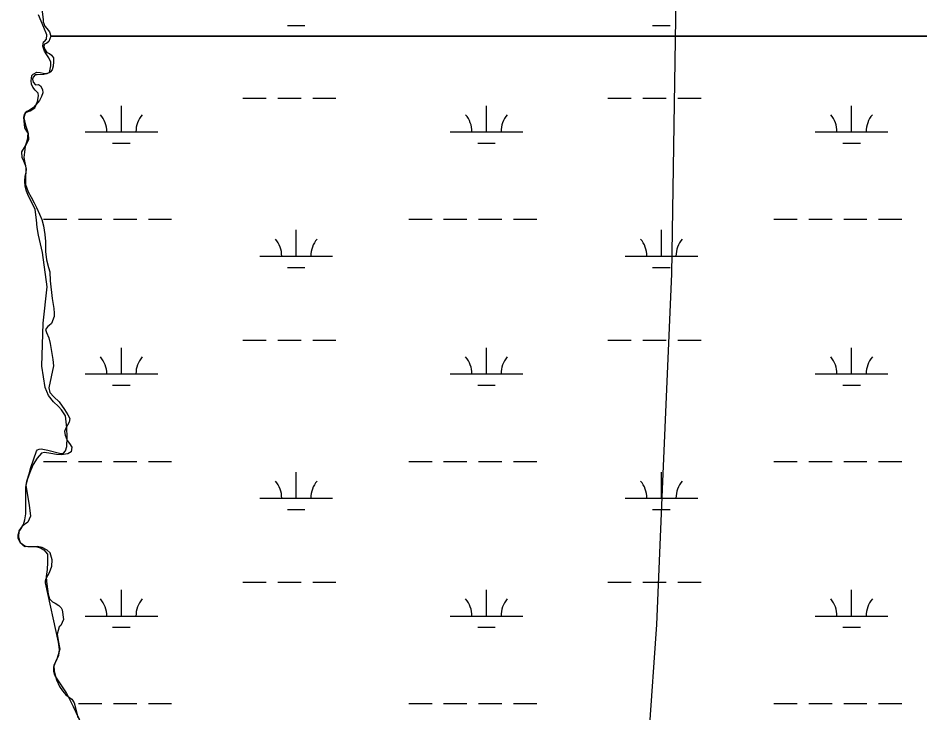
# Model space of a CAD drawing. Extents: x 3161564 to 3199464, y 849354 to 874788.
# Drawn here: x 3177014 to 3178253, y 864690 to 865645 of the extents above; entities that cross this region are included whole.
import ezdxf

# ---------------------------------------------------------------- set-up
doc = ezdxf.new("R2010")
doc.units = 0
for name, color, linetype in [('V-SITE-VEGE', 7, 'Continuous'), ('V-TOPO-BNDY', 7, 'Continuous'), ('V-TOPO-SHOR', 7, 'Continuous'), ('V-WETL-SWMP', 7, 'Continuous')]:
    doc.layers.add(name, color=color, linetype=linetype)

msp = doc.modelspace()

# ---------------------------------------------------------------- linework, layer by layer
at = {"layer": 'V-SITE-VEGE'}
for p, q in [((3177058.4, 865620.5), (3177056.1, 865613.2)), ((3182198.2, 865620.5), (3177058.4, 865620.5)), ((3177050.1, 865609.4), (3177048.9, 865606.6)), ((3177048.9, 865606.6), (3177049.7, 865603.1)), ((3177052.9, 865610.9), (3177050.1, 865609.4)), ((3177056.1, 865613.2), (3177052.9, 865610.9)), ((3177049.7, 865603.1), (3177052.9, 865598)), ((3177052.9, 865598), (3177056.7, 865596.7)), ((3177056.7, 865596.7), (3177059.5, 865594.4)), ((3177059.5, 865594.4), (3177062.1, 865590.8)), ((3177061.9, 865579.1), (3177060.4, 865574.1)), ((3177062.5, 865585), (3177061.9, 865579.1)), ((3177062.1, 865590.8), (3177062.5, 865585)), ((3177037, 865567.2), (3177034.5, 865564.3)), ((3177039.8, 865567.4), (3177037, 865567.2)), ((3177048.9, 865567.6), (3177039.8, 865567.4)), ((3177053.3, 865568.7), (3177048.9, 865567.6)), ((3177057.9, 865571.1), (3177053.3, 865568.7)), ((3177060.4, 865574.1), (3177057.9, 865571.1)), ((3177034.5, 865564.3), (3177033.4, 865561.2)), ((3177033.4, 865561.2), (3177034.2, 865557.3)), ((3177034.2, 865557.3), (3177037.4, 865553.7)), ((3177037.4, 865553.7), (3177041.7, 865553.9)), ((3177041.7, 865553.9), (3177044.3, 865552.1)), ((3177044.3, 865552.1), (3177047.2, 865547.3)), ((3177047.5, 865542.4), (3177045.6, 865537.5)), ((3177047.2, 865547.3), (3177047.5, 865542.4)), ((3177043.1, 865532.3), (3177035, 865522.4)), ((3177045.6, 865537.5), (3177043.1, 865532.3)), ((3177029.3, 865518.8), (3177025.8, 865516.9)), ((3177035, 865522.4), (3177029.3, 865518.8)), ((3177023.3, 865515.2), (3177021.7, 865508.1)), ((3177021.7, 865508.1), (3177023.6, 865498.4)), ((3177025.8, 865516.9), (3177023.3, 865515.2)), ((3177023.6, 865498.4), (3177025.9, 865491.1)), ((3177026.5, 865480.9), (3177025.4, 865474.9)), ((3177025.9, 865491.1), (3177027, 865488.4)), ((3177027, 865488.4), (3177026.5, 865480.9)), ((3177023.5, 865469.5), (3177022.3, 865460.9)), ((3177025.4, 865474.9), (3177023.5, 865469.5)), ((3177022.3, 865460.9), (3177021.7, 865453.6)), ((3177021.7, 865453.6), (3177022.2, 865448.8)), ((3177022.2, 865448.8), (3177023.7, 865442.4)), ((3177024.2, 865433.2), (3177023.6, 865428.8)), ((3177023.7, 865442.4), (3177024.2, 865438.8)), ((3177024.2, 865438.8), (3177024.2, 865433.2)), ((3177023.6, 865428.8), (3177023.8, 865425.4)), ((3177024, 865418.7), (3177023.7, 865416.5)), ((3177023.8, 865425.4), (3177024, 865418.7)), ((3177023.7, 865416.5), (3177025, 865412.9)), ((3177025, 865412.9), (3177027.6, 865406.4)), ((3177027.6, 865406.4), (3177031.4, 865399.2)), ((3177031.4, 865399.2), (3177035.9, 865391.4)), ((3177035.9, 865391.4), (3177039, 865385.1)), ((3177039, 865385.1), (3177043.2, 865376)), ((3177043.2, 865376), (3177046.1, 865368.7)), ((3177046.1, 865368.7), (3177048.5, 865360)), ((3177048.5, 865360), (3177050.4, 865348.1)), ((3177050.4, 865348.1), (3177051.3, 865338.5)), ((3177051.3, 865338.5), (3177051.5, 865328.3)), ((3177051.5, 865328.3), (3177051.4, 865324.2)), ((3177051.4, 865324.2), (3177052.2, 865317.2)), ((3177052.2, 865317.2), (3177052.8, 865313.2)), ((3177052.8, 865313.2), (3177055.2, 865302.4)), ((3177055.2, 865302.4), (3177057.1, 865296.8)), ((3177057.1, 865296.8), (3177057.7, 865284.3)), ((3177057.7, 865284.3), (3177060.5, 865259.8)), ((3177060.5, 865259.8), (3177062.7, 865246.2)), ((3177062.7, 865246.2), (3177063.4, 865240)), ((3177063.3, 865235.1), (3177059.7, 865225.5)), ((3177063.4, 865240), (3177063.3, 865235.1)), ((3177054.6, 865221.4), (3177051.4, 865217.3)), ((3177056.2, 865222.9), (3177054.6, 865221.4)), ((3177059.7, 865225.5), (3177056.2, 865222.9)), ((3177051.4, 865217.3), (3177052.8, 865213.1)), ((3177052.8, 865213.1), (3177055.7, 865205.8)), ((3177055.7, 865205.8), (3177057.7, 865197.9)), ((3177057.7, 865197.9), (3177061.4, 865176.3)), ((3177061.4, 865176.3), (3177062.1, 865167.3)), ((3177062.1, 865167.3), (3177056.1, 865137.2)), ((3177056.1, 865137.2), (3177057.4, 865130.7)), ((3177057.4, 865130.7), (3177062.7, 865124.7)), ((3177062.7, 865124.7), (3177069.9, 865117.9)), ((3177069.9, 865117.9), (3177077.3, 865107.2)), ((3177077.3, 865107.2), (3177081.8, 865100.2)), ((3177081.8, 865100.2), (3177084.8, 865095)), ((3177083.7, 865090.2), (3177078.8, 865080.9)), ((3177084.8, 865095), (3177083.7, 865090.2)), ((3177078.8, 865080.9), (3177077.3, 865077.3)), ((3177077.3, 865077.3), (3177078.2, 865072.3)), ((3177078.2, 865072.3), (3177081.2, 865064.8)), ((3177081.2, 865064.8), (3177084.2, 865060.7)), ((3177084.2, 865060.7), (3177087.3, 865055.8)), ((3177045.7, 865047.2), (3177039.9, 865040.6)), ((3177050, 865048.3), (3177045.7, 865047.2)), ((3177058.8, 865047), (3177050, 865048.3)), ((3177066.3, 865045.6), (3177058.8, 865047)), ((3177082.2, 865046.5), (3177072.9, 865044.9)), ((3177086.5, 865049.1), (3177082.2, 865046.5)), ((3177087.3, 865055.8), (3177086.5, 865049.1)), ((3177039.9, 865040.6), (3177034.5, 865031.7)), ((3177072.9, 865044.9), (3177066.3, 865045.6)), ((3177034.5, 865031.7), (3177029.8, 865020.7)), ((3177026, 865010.5), (3177024.2, 865002.7)), ((3177029.8, 865020.7), (3177026, 865010.5)), ((3177024.2, 865002.7), (3177028.9, 864976.1)), ((3177028.9, 864976.1), (3177030.5, 864960.7)), ((3177030.5, 864960.7), (3177026.8, 864952.6)), ((3177019.2, 864947.1), (3177014.5, 864940.7)), ((3177026.8, 864952.6), (3177019.2, 864947.1)), ((3177014.5, 864940.7), (3177014.1, 864931.9)), ((3177014.1, 864931.9), (3177016.6, 864924.5)), ((3177016.6, 864924.5), (3177022.9, 864919.8)), ((3177022.9, 864919.8), (3177026.8, 864919.2)), ((3177026.8, 864919.2), (3177037.4, 864919.2)), ((3177037.4, 864919.2), (3177044.4, 864917.2)), ((3177044.4, 864917.2), (3177049, 864914.7)), ((3177049, 864914.7), (3177053.9, 864908.5)), ((3177054.2, 864897.2), (3177053.4, 864887.4)), ((3177053.9, 864908.5), (3177054.2, 864897.2)), ((3177053.4, 864887.4), (3177052.1, 864877.8)), ((3177052.1, 864877.8), (3177052.5, 864871)), ((3177052.5, 864871), (3177054.9, 864853.6)), ((3177054.9, 864853.6), (3177057, 864847.3)), ((3177057, 864847.3), (3177060.7, 864843.2)), ((3177060.7, 864843.2), (3177064.8, 864841.4)), ((3177064.8, 864841.4), (3177069.6, 864838.2)), ((3177069.6, 864838.2), (3177072.7, 864834.9)), ((3177072.7, 864834.9), (3177074.3, 864832)), ((3177074.3, 864832), (3177076, 864818.7)), ((3177076, 864818.7), (3177072.4, 864810.3)), ((3177070, 864808.7), (3177067.5, 864798.7)), ((3177067.5, 864798.7), (3177068.7, 864790)), ((3177072.4, 864810.3), (3177070, 864808.7)), ((3177068.7, 864790), (3177070.9, 864777.9)), ((3177070.9, 864777.9), (3177067.1, 864764.2)), ((3177067.1, 864764.2), (3177062.8, 864755.7)), ((3177062.8, 864755.7), (3177063.2, 864747.9)), ((3177063.2, 864747.9), (3177066.4, 864735.9)), ((3177066.4, 864735.9), (3177070.4, 864726.7)), ((3177070.4, 864726.7), (3177074.5, 864720.9)), ((3177074.5, 864720.9), (3177079.2, 864715.3)), ((3177079.2, 864715.3), (3177087.6, 864709.2)), ((3177087.6, 864709.2), (3177090.6, 864704.4)), ((3177090.6, 864704.4), (3177094.1, 864691.9)), ((3177094.1, 864691.9), (3177095.6, 864683.6))]:
    msp.add_line(p, q, dxfattribs=at)
msp.add_lwpolyline([(3177061.5, 865712.5), (3177060.9, 865706.4), (3177058.8, 865698.2), (3177057.3, 865694.7), (3177056.5, 865691.2), (3177057.6, 865683.1), (3177057.2, 865679.1), (3177054.1, 865671), (3177048.7, 865660.4), (3177047.4, 865657.2), (3177046.8, 865653.8), (3177047.9, 865643.3), (3177047.9, 865640.3), (3177050.6, 865634.4), (3177053.1, 865630.9), (3177056.6, 865626.5), (3177058.4, 865620.5), (3177058.4, 865620.5), (3182198.2, 865620.5)], dxfattribs=at)
at = {"layer": 'V-TOPO-BNDY'}
for p, q in [((3177912.4, 865293.9), (3177918.3, 865674.2)), ((3177899.9, 865008.5), (3177912.4, 865293.9)), ((3177891.7, 864811.7), (3177899.9, 865008.5)), ((3177876.8, 864602.9), (3177891.7, 864811.7))]:
    msp.add_line(p, q, dxfattribs=at)
at = {"layer": 'V-TOPO-SHOR'}
for points in [[(3177051.5, 864871.8), (3177052, 864874.9), (3177056.6, 864883.5), (3177060.1, 864892.1), (3177060.6, 864900.9), (3177057.6, 864910.4), (3177053.7, 864914.1), (3177046.5, 864917.5), (3177040, 864919.1), (3177023.5, 864918.8), (3177021, 864920.1), (3177016.6, 864924.7), (3177013.9, 864929.9), (3177013.5, 864934.9), (3177014.9, 864939.9), (3177017.8, 864943.8), (3177021, 864949.1), (3177023, 864955.7), (3177024.3, 864963.8), (3177024.1, 864980.1), (3177024.1, 864992), (3177024.4, 865000.2), (3177025.6, 865008.9), (3177028.7, 865018.8), (3177031.2, 865027.5), (3177039, 865050.2), (3177040.5, 865051.8), (3177042.4, 865052.8), (3177045.4, 865053.1), (3177050.1, 865052.5), (3177054.7, 865051.5), (3177072.2, 865046.9), (3177076.1, 865047.3), (3177078.9, 865050.4), (3177080.7, 865056.4), (3177081, 865069.5), (3177080.7, 865082), (3177079, 865098.7), (3177073.5, 865107.1), (3177069.2, 865111.4), (3177062.4, 865117.9), (3177055.4, 865126.7), (3177051, 865137.7), (3177046.3, 865167), (3177048.1, 865226), (3177053.4, 865276), (3177047.2, 865323.1), (3177041.8, 865347.2), (3177039.8, 865357.4), (3177038.9, 865368), (3177037.1, 865382.4), (3177026.9, 865403), (3177025.3, 865407.6), (3177023.3, 865414.3), (3177022.9, 865421), (3177023.5, 865428.1), (3177024.5, 865433.5), (3177025, 865437.5), (3177024.1, 865442), (3177021.6, 865448.6), (3177019.4, 865453.7), (3177018.6, 865461.5), (3177023.7, 865469.6), (3177028.6, 865478.7), (3177028.1, 865486.5), (3177025.6, 865490.1), (3177023.1, 865494.5), (3177021.8, 865504.1), (3177021.4, 865509), (3177022.2, 865512.9), (3177025, 865516.1), (3177030.2, 865517.7), (3177036.5, 865522.2), (3177040.1, 865530.8), (3177041.9, 865538.4), (3177041.2, 865542.3), (3177037.3, 865546.5), (3177033.9, 865550.6), (3177032.2, 865554.7), (3177031.6, 865559), (3177032.3, 865566.5), (3177034.5, 865568.3), (3177039.3, 865570.8), (3177044.1, 865570.5), (3177047.9, 865569.6), (3177052, 865569.4), (3177056.7, 865570.7), (3177057.3, 865573), (3177058.4, 865579.7), (3177058.8, 865584.8), (3177056.1, 865590.5), (3177053.2, 865594.8), (3177049.9, 865600.1), (3177047.8, 865606.7), (3177048.5, 865612.7), (3177049.9, 865613.1), (3177052.8, 865616.3), (3177053.3, 865622.2), (3177048.8, 865632.4), (3177041.8, 865649.7)], [(3177118.3, 864638.8), (3177090, 864698.7), (3177080.3, 864717.9), (3177066.3, 864738.7), (3177064.2, 864742.3), (3177062.9, 864747.3), (3177062.9, 864753.9), (3177066.1, 864762.5), (3177069.5, 864769.1), (3177070.4, 864777.7), (3177069, 864787.6), (3177051.5, 864869.2), (3177051.5, 864871.8)]]:
    msp.add_lwpolyline(points, dxfattribs=at)
at = {"layer": 'V-WETL-SWMP'}
for p, q in [((3177048.8, 865632.4), (3177041.8, 865649.7)), ((3177053.3, 865622.2), (3177048.8, 865632.4)), ((3177384, 865635.3), (3177408, 865635.3)), ((3177885.9, 865635.3), (3177909.9, 865635.3)), ((3177049.9, 865613.1), (3177052.8, 865616.3)), ((3177052.8, 865616.3), (3177053.3, 865622.2)), ((3177047.8, 865606.7), (3177048.6, 865612.7)), ((3177049.9, 865600.1), (3177047.8, 865606.7)), ((3177048.6, 865612.7), (3177049.9, 865613.1)), ((3177053.2, 865594.8), (3177049.9, 865600.1)), ((3177056.1, 865590.5), (3177053.2, 865594.8)), ((3177058.8, 865584.8), (3177056.1, 865590.5)), ((3177057.3, 865573), (3177058.4, 865579.7)), ((3177058.4, 865579.7), (3177058.8, 865584.8)), ((3177032.3, 865566.5), (3177034.5, 865568.3)), ((3177034.5, 865568.3), (3177039.3, 865570.8)), ((3177039.3, 865570.8), (3177044.1, 865570.5)), ((3177044.1, 865570.5), (3177047.9, 865569.6)), ((3177047.9, 865569.6), (3177052, 865569.4)), ((3177052, 865569.4), (3177056.7, 865570.7)), ((3177056.7, 865570.7), (3177057.3, 865573)), ((3177031.6, 865559), (3177032.3, 865566.5)), ((3177032.2, 865554.7), (3177031.6, 865559)), ((3177033.9, 865550.6), (3177032.2, 865554.7)), ((3177037.3, 865546.5), (3177033.9, 865550.6)), ((3177041.2, 865542.3), (3177037.3, 865546.5)), ((3177041.9, 865538.4), (3177041.2, 865542.3)), ((3177036.5, 865522.2), (3177040.1, 865530.8)), ((3177040.1, 865530.8), (3177041.9, 865538.4)), ((3177322.6, 865535.3), (3177354.6, 865535.3)), ((3177370.6, 865535.3), (3177402.6, 865535.3)), ((3177418.6, 865535.3), (3177450.6, 865535.3)), ((3177824.5, 865535.3), (3177856.5, 865535.3)), ((3177872.5, 865535.3), (3177904.5, 865535.3)), ((3177920.5, 865535.3), (3177952.5, 865535.3)), ((3177025, 865516.1), (3177030.2, 865517.7)), ((3177030.2, 865517.7), (3177036.5, 865522.2)), ((3177155.6, 865488.9), (3177155.6, 865524.9)), ((3177657.5, 865488.9), (3177657.5, 865524.9)), ((3178159.4, 865488.9), (3178159.4, 865524.9)), ((3177021.4, 865509), (3177022.2, 865512.9)), ((3177021.8, 865504.1), (3177021.4, 865509)), ((3177022.2, 865512.9), (3177025, 865516.1)), ((3177023.1, 865494.5), (3177021.8, 865504.1)), ((3177025.6, 865490.1), (3177023.1, 865494.5)), ((3177028.1, 865486.5), (3177025.6, 865490.1)), ((3177028.6, 865478.7), (3177028.1, 865486.5)), ((3177105.6, 865488.9), (3177205.6, 865488.9)), ((3177607.5, 865488.9), (3177707.5, 865488.9)), ((3178109.4, 865488.9), (3178209.4, 865488.9)), ((3177018.6, 865461.5), (3177023.7, 865469.6)), ((3177023.7, 865469.6), (3177028.6, 865478.7)), ((3177143.6, 865473.5), (3177167.6, 865473.5)), ((3177645.5, 865473.5), (3177669.5, 865473.5)), ((3178147.4, 865473.5), (3178171.4, 865473.5)), ((3177019.4, 865453.7), (3177018.6, 865461.5)), ((3177021.6, 865448.6), (3177019.4, 865453.7)), ((3177024.1, 865442), (3177021.6, 865448.6)), ((3177023.5, 865428.1), (3177024.5, 865433.5)), ((3177025, 865437.5), (3177024.1, 865442)), ((3177024.5, 865433.5), (3177025, 865437.5)), ((3177022.9, 865421), (3177023.5, 865428.1)), ((3177023.3, 865414.3), (3177022.9, 865421)), ((3177025.3, 865407.6), (3177023.3, 865414.3)), ((3177026.9, 865403), (3177025.3, 865407.6)), ((3177037.1, 865382.4), (3177026.9, 865403)), ((3177038.9, 865368), (3177037.1, 865382.4)), ((3177048.7, 865368.8), (3177080.7, 865368.8)), ((3177096.7, 865368.8), (3177128.7, 865368.8)), ((3177144.7, 865368.8), (3177176.7, 865368.8)), ((3177192.7, 865368.8), (3177224.7, 865368.8)), ((3177550.6, 865368.8), (3177582.6, 865368.8)), ((3177598.6, 865368.8), (3177630.6, 865368.8)), ((3177646.6, 865368.8), (3177678.6, 865368.8)), ((3177694.6, 865368.8), (3177726.6, 865368.8)), ((3178052.5, 865368.8), (3178084.5, 865368.8)), ((3178100.5, 865368.8), (3178132.5, 865368.8)), ((3178148.5, 865368.8), (3178180.5, 865368.8)), ((3178196.5, 865368.8), (3178228.5, 865368.8)), ((3177039.8, 865357.4), (3177038.9, 865368)), ((3177041.8, 865347.2), (3177039.8, 865357.4)), ((3177047.2, 865323.1), (3177041.8, 865347.2)), ((3177396, 865318.1), (3177396, 865354.1)), ((3177897.9, 865318.1), (3177897.9, 865354.1)), ((3177053.4, 865276), (3177047.2, 865323.1)), ((3177346, 865318.1), (3177446, 865318.1)), ((3177847.9, 865318.1), (3177947.9, 865318.1)), ((3177384, 865302.6), (3177408, 865302.6)), ((3177885.9, 865302.6), (3177909.9, 865302.6)), ((3177048.1, 865226), (3177053.4, 865276)), ((3177046.3, 865167), (3177048.1, 865226)), ((3177322.6, 865202.6), (3177354.6, 865202.6)), ((3177370.6, 865202.6), (3177402.6, 865202.6)), ((3177418.6, 865202.6), (3177450.6, 865202.6)), ((3177824.5, 865202.6), (3177856.5, 865202.6)), ((3177872.5, 865202.6), (3177904.5, 865202.6)), ((3177920.5, 865202.6), (3177952.5, 865202.6)), ((3177155.6, 865156.2), (3177155.6, 865192.2)), ((3177657.5, 865156.2), (3177657.5, 865192.2)), ((3178159.4, 865156.2), (3178159.4, 865192.2)), ((3177051, 865137.7), (3177046.3, 865167)), ((3177105.6, 865156.2), (3177205.6, 865156.2)), ((3177607.5, 865156.2), (3177707.5, 865156.2)), ((3178109.4, 865156.2), (3178209.4, 865156.2)), ((3177055.4, 865126.7), (3177051, 865137.7)), ((3177143.6, 865140.8), (3177167.6, 865140.8)), ((3177645.5, 865140.8), (3177669.5, 865140.8)), ((3178147.4, 865140.8), (3178171.4, 865140.8)), ((3177062.4, 865117.9), (3177055.4, 865126.7)), ((3177069.2, 865111.4), (3177062.4, 865117.9)), ((3177073.5, 865107.1), (3177069.2, 865111.4)), ((3177079, 865098.7), (3177073.5, 865107.1)), ((3177080.7, 865082), (3177079, 865098.7)), ((3177081, 865069.5), (3177080.7, 865082)), ((3177080.7, 865056.4), (3177081, 865069.5)), ((3177031.2, 865027.5), (3177039, 865050.2)), ((3177039, 865050.2), (3177040.5, 865051.8)), ((3177040.5, 865051.8), (3177042.4, 865052.8)), ((3177042.4, 865052.8), (3177045.4, 865053.1)), ((3177045.4, 865053.1), (3177050.1, 865052.5)), ((3177050.1, 865052.5), (3177054.7, 865051.5)), ((3177054.7, 865051.5), (3177072.2, 865046.9)), ((3177072.2, 865046.9), (3177076.1, 865047.3)), ((3177076.1, 865047.3), (3177078.9, 865050.4)), ((3177078.9, 865050.4), (3177080.7, 865056.4)), ((3177048.7, 865036.1), (3177080.7, 865036.1)), ((3177096.7, 865036.1), (3177128.7, 865036.1)), ((3177144.7, 865036.1), (3177176.7, 865036.1)), ((3177192.7, 865036.1), (3177224.7, 865036.1)), ((3177550.6, 865036.1), (3177582.6, 865036.1)), ((3177598.6, 865036.1), (3177630.6, 865036.1)), ((3177646.6, 865036.1), (3177678.6, 865036.1)), ((3177694.6, 865036.1), (3177726.6, 865036.1)), ((3178052.5, 865036.1), (3178084.5, 865036.1)), ((3178100.5, 865036.1), (3178132.5, 865036.1)), ((3178148.5, 865036.1), (3178180.5, 865036.1)), ((3178196.5, 865036.1), (3178228.5, 865036.1)), ((3177028.7, 865018.8), (3177031.2, 865027.5)), ((3177396, 864985.4), (3177396, 865021.4)), ((3177897.9, 864985.4), (3177897.9, 865021.4)), ((3177024.4, 865000.2), (3177025.6, 865008.9)), ((3177025.6, 865008.9), (3177028.7, 865018.8)), ((3177024.1, 864992), (3177024.4, 865000.2)), ((3177024.1, 864980.1), (3177024.1, 864992)), ((3177346, 864985.4), (3177446, 864985.4)), ((3177847.9, 864985.4), (3177947.9, 864985.4)), ((3177024.3, 864963.8), (3177024.1, 864980.1)), ((3177023, 864955.7), (3177024.3, 864963.8)), ((3177384, 864970), (3177408, 864970)), ((3177885.9, 864970), (3177909.9, 864970)), ((3177017.8, 864943.8), (3177021, 864949.1)), ((3177021, 864949.1), (3177023, 864955.7)), ((3177013.5, 864934.9), (3177014.9, 864939.9)), ((3177013.9, 864929.9), (3177013.5, 864934.9)), ((3177014.9, 864939.9), (3177017.8, 864943.8)), ((3177016.6, 864924.7), (3177013.9, 864929.9)), ((3177021, 864920.1), (3177016.6, 864924.7)), ((3177023.5, 864918.8), (3177021, 864920.1)), ((3177040, 864919.1), (3177023.5, 864918.8)), ((3177046.5, 864917.5), (3177040, 864919.1)), ((3177053.7, 864914.1), (3177046.5, 864917.5)), ((3177057.6, 864910.4), (3177053.7, 864914.1)), ((3177060.6, 864900.9), (3177057.6, 864910.4)), ((3177060.1, 864892.1), (3177060.6, 864900.9)), ((3177056.6, 864883.5), (3177060.1, 864892.1)), ((3177051.5, 864871.8), (3177052, 864874.9)), ((3177052, 864874.9), (3177056.6, 864883.5)), ((3177051.5, 864869.2), (3177051.5, 864871.8)), ((3177069, 864787.6), (3177051.5, 864869.2)), ((3177322.6, 864870), (3177354.6, 864870)), ((3177370.6, 864870), (3177402.6, 864870)), ((3177418.6, 864870), (3177450.6, 864870)), ((3177824.5, 864870), (3177856.5, 864870)), ((3177872.5, 864870), (3177904.5, 864870)), ((3177920.5, 864870), (3177952.5, 864870)), ((3177155.6, 864823.5), (3177155.6, 864859.5)), ((3177657.5, 864823.5), (3177657.5, 864859.5)), ((3178159.4, 864823.5), (3178159.4, 864859.5)), ((3177105.6, 864823.5), (3177205.6, 864823.5)), ((3177607.5, 864823.5), (3177707.5, 864823.5)), ((3178109.4, 864823.5), (3178209.4, 864823.5)), ((3177143.6, 864808.1), (3177167.6, 864808.1)), ((3177645.5, 864808.1), (3177669.5, 864808.1)), ((3178147.4, 864808.1), (3178171.4, 864808.1)), ((3177070.4, 864777.7), (3177069, 864787.6)), ((3177069.5, 864769.1), (3177070.4, 864777.7)), ((3177062.9, 864753.9), (3177066.1, 864762.5)), ((3177066.1, 864762.5), (3177069.5, 864769.1)), ((3177062.9, 864747.3), (3177062.9, 864753.9)), ((3177064.2, 864742.3), (3177062.9, 864747.3)), ((3177066.3, 864738.7), (3177064.2, 864742.3)), ((3177080.3, 864717.9), (3177066.3, 864738.7)), ((3177090, 864698.7), (3177080.3, 864717.9)), ((3177096.7, 864703.5), (3177128.7, 864703.5)), ((3177144.7, 864703.5), (3177176.7, 864703.5)), ((3177192.7, 864703.5), (3177224.7, 864703.5)), ((3177550.6, 864703.5), (3177582.6, 864703.5)), ((3177598.6, 864703.5), (3177630.6, 864703.5)), ((3177646.6, 864703.5), (3177678.6, 864703.5)), ((3177694.6, 864703.5), (3177726.6, 864703.5)), ((3178052.5, 864703.5), (3178084.5, 864703.5)), ((3178100.5, 864703.5), (3178132.5, 864703.5)), ((3178148.5, 864703.5), (3178180.5, 864703.5)), ((3178196.5, 864703.5), (3178228.5, 864703.5)), ((3177118.3, 864638.8), (3177090, 864698.7))]:
    msp.add_line(p, q, dxfattribs=at)
for centre, start, end in [((3177100.3, 865489.4), 359.2282, 40.7718), ((3177210.8, 865489.4), 139.2282, 180.7718), ((3177602.2, 865489.4), 359.2282, 40.7718), ((3177712.7, 865489.4), 139.2282, 180.7718), ((3178104.1, 865489.4), 359.2282, 40.7718), ((3178214.6, 865489.4), 139.2282, 180.7718), ((3177340.8, 865318.6), 359.2282, 40.7718), ((3177451.3, 865318.6), 139.2282, 180.7718), ((3177842.7, 865318.6), 359.2282, 40.7718), ((3177953.2, 865318.6), 139.2282, 180.7718), ((3177100.3, 865156.7), 359.2282, 40.7718), ((3177210.8, 865156.7), 139.2282, 180.7718), ((3177602.2, 865156.7), 359.2282, 40.7718), ((3177712.7, 865156.7), 139.2282, 180.7718), ((3178104.1, 865156.7), 359.2282, 40.7718), ((3178214.6, 865156.7), 139.2282, 180.7718), ((3177340.8, 864985.9), 359.2282, 40.7718), ((3177451.3, 864985.9), 139.2282, 180.7718), ((3177842.7, 864985.9), 359.2282, 40.7718), ((3177953.2, 864985.9), 139.2282, 180.7718), ((3177100.3, 864824), 359.2282, 40.7718), ((3177210.8, 864824), 139.2282, 180.7718), ((3177602.2, 864824), 359.2282, 40.7718), ((3177712.7, 864824), 139.2282, 180.7718), ((3178104.1, 864824), 359.2282, 40.7718), ((3178214.6, 864824), 139.2282, 180.7718)]:
    msp.add_arc(centre, 35.2, start, end, dxfattribs=at)

doc.saveas('drawing.dxf')
